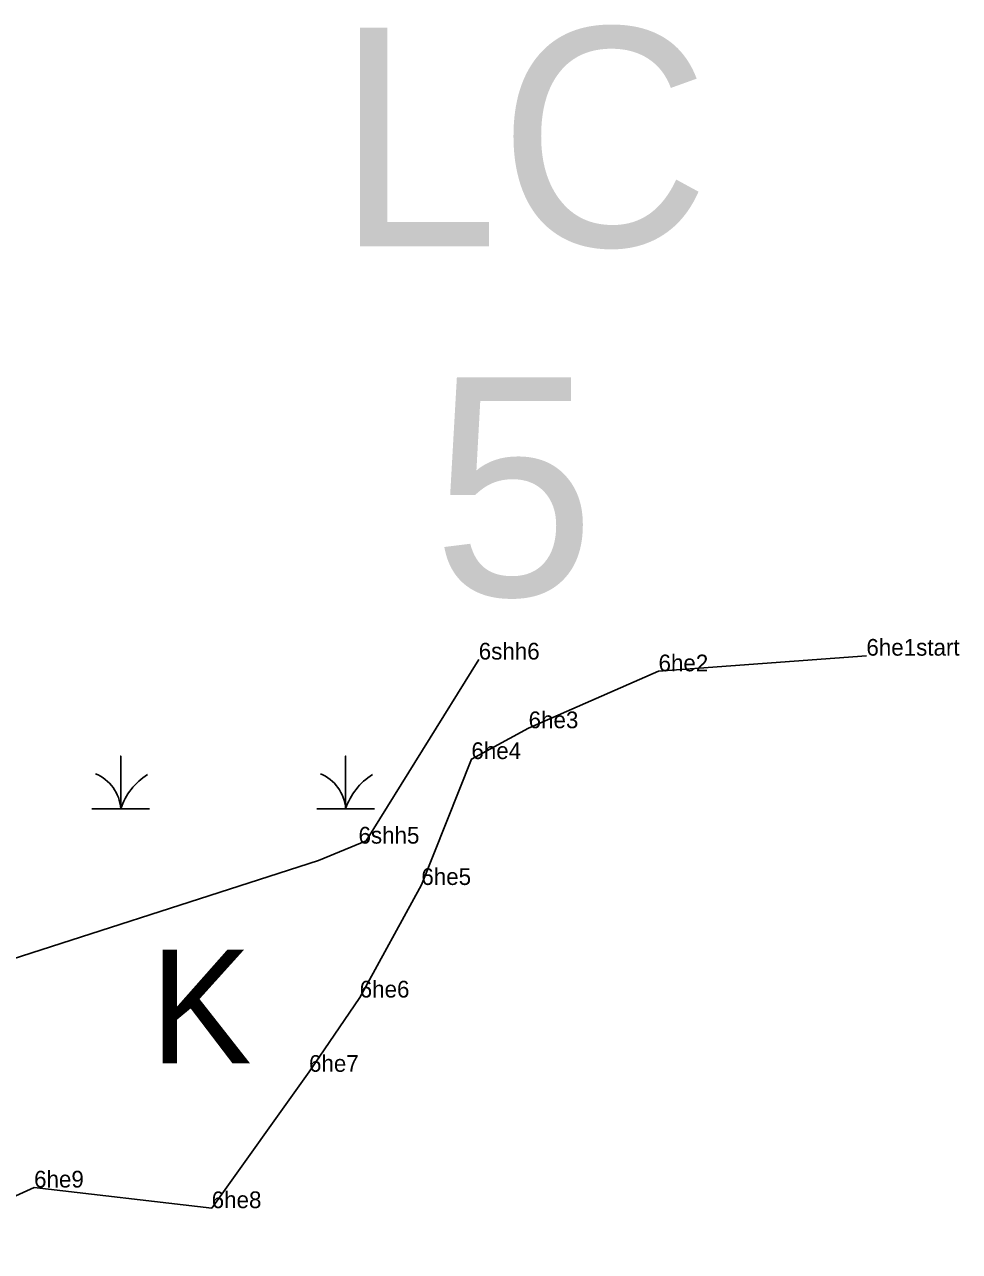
# Model space of a CAD drawing. Extents: x 2072529 to 2268796, y 436423 to 470406.
# Drawn here: x 2143455 to 2143734.6, y 445206 to 445572.9 of the extents above; entities that cross this region are included whole.
import ezdxf

# ---------------------------------------------------------------- set-up
doc = ezdxf.new("R2010")
doc.units = 0
for name, color, linetype in [('Default', 7, 'Continuous'), ('Exist Environmental Wetland Boundary Cogo Comment', 7, 'Continuous'), ('Exist Environmental Wetland Boundary Cogo Point CELL', 7, 'Continuous'), ('Exist Hydro Jurisdictional Stream or Body of Water NEU Mitigable Cogo Comment', 7, 'Continuous'), ('Old_Level_20', 7, 'Continuous'), ('Old_Level_52', 7, 'Continuous')]:
    doc.layers.add(name, color=color, linetype=linetype)

msp = doc.modelspace()

# ---------------------------------------------------------------- linework, layer by layer
at = {"layer": 'Exist Environmental Wetland Boundary Cogo Point CELL'}
for points in [[(2143475.2, 445338.37), (2143483.8, 445338.37), (2143483.8, 445354.15), (2143483.8, 445338.37), (2143492.4, 445338.37)], [(2143542.45, 445338.37), (2143551.05, 445338.37), (2143551.05, 445354.15), (2143551.05, 445338.37), (2143559.65, 445338.37)]]:
    msp.add_lwpolyline(points, dxfattribs=at)
for centre, radius, start, end in [((2143471.54, 445337.49), 12.3, 4.1403, 67.535), ((2143538.79, 445337.49), 12.3, 4.1403, 67.535), ((2143502.04, 445332.31), 19.22, 122.1274, 161.6222), ((2143569.29, 445332.31), 19.22, 122.1274, 161.6222)]:
    msp.add_arc(centre, radius, start, end, dxfattribs=at)
at = {"layer": 'Old_Level_20'}
for p, q in [((2143706.77, 445384.16), (2143706.77, 445384.16)), ((2143706.77, 445384.16), (2143706.77, 445384.16)), ((2143706.77, 445384.16), (2143706.77, 445384.16)), ((2143706.77, 445384.16), (2143706.77, 445384.16)), ((2143706.77, 445384.16), (2143706.77, 445384.16)), ((2143706.77, 445384.16), (2143706.77, 445384.16)), ((2143706.77, 445384.16), (2143706.77, 445384.16)), ((2143706.77, 445384.16), (2143706.77, 445384.16)), ((2143706.77, 445384.16), (2143706.77, 445384.16)), ((2143706.77, 445384.16), (2143706.77, 445384.16)), ((2143706.77, 445384.16), (2143706.77, 445384.16)), ((2143706.77, 445384.16), (2143706.77, 445384.16)), ((2143706.77, 445384.16), (2143706.77, 445384.16)), ((2143706.77, 445384.16), (2143706.77, 445384.16)), ((2143644.61, 445379.48), (2143644.61, 445379.48)), ((2143644.61, 445379.48), (2143644.61, 445379.48)), ((2143644.61, 445379.48), (2143644.61, 445379.48)), ((2143644.61, 445379.48), (2143644.61, 445379.48)), ((2143644.61, 445379.48), (2143644.61, 445379.48)), ((2143644.61, 445379.48), (2143644.61, 445379.48)), ((2143644.61, 445379.48), (2143644.61, 445379.48)), ((2143644.61, 445379.48), (2143644.61, 445379.48)), ((2143644.61, 445379.48), (2143644.61, 445379.48)), ((2143644.61, 445379.48), (2143644.61, 445379.48)), ((2143644.61, 445379.48), (2143644.61, 445379.48)), ((2143644.61, 445379.48), (2143644.61, 445379.48)), ((2143644.61, 445379.48), (2143644.61, 445379.48)), ((2143644.61, 445379.48), (2143644.61, 445379.48)), ((2143605.77, 445362.46), (2143605.77, 445362.46)), ((2143605.77, 445362.46), (2143605.77, 445362.46)), ((2143605.77, 445362.46), (2143605.77, 445362.46)), ((2143605.77, 445362.46), (2143605.77, 445362.46)), ((2143605.77, 445362.46), (2143605.77, 445362.46)), ((2143605.77, 445362.46), (2143605.77, 445362.46)), ((2143605.77, 445362.46), (2143605.77, 445362.46)), ((2143605.77, 445362.46), (2143605.77, 445362.46)), ((2143605.77, 445362.46), (2143605.77, 445362.46)), ((2143605.77, 445362.46), (2143605.77, 445362.46)), ((2143605.77, 445362.46), (2143605.77, 445362.46)), ((2143605.77, 445362.46), (2143605.77, 445362.46)), ((2143605.77, 445362.46), (2143605.77, 445362.46)), ((2143605.77, 445362.46), (2143605.77, 445362.46)), ((2143588.66, 445353.24), (2143588.66, 445353.24)), ((2143588.66, 445353.24), (2143588.66, 445353.24)), ((2143588.66, 445353.24), (2143588.66, 445353.24)), ((2143588.66, 445353.24), (2143588.66, 445353.24)), ((2143588.66, 445353.24), (2143588.66, 445353.24)), ((2143588.66, 445353.24), (2143588.66, 445353.24)), ((2143588.66, 445353.24), (2143588.66, 445353.24)), ((2143588.66, 445353.24), (2143588.66, 445353.24)), ((2143588.66, 445353.24), (2143588.66, 445353.24)), ((2143588.66, 445353.24), (2143588.66, 445353.24)), ((2143588.66, 445353.24), (2143588.66, 445353.24)), ((2143588.66, 445353.24), (2143588.66, 445353.24)), ((2143588.66, 445353.24), (2143588.66, 445353.24)), ((2143588.66, 445353.24), (2143588.66, 445353.24)), ((2143573.69, 445315.58), (2143573.69, 445315.58)), ((2143573.69, 445315.58), (2143573.69, 445315.58)), ((2143573.69, 445315.58), (2143573.69, 445315.58)), ((2143573.69, 445315.58), (2143573.69, 445315.58)), ((2143573.69, 445315.58), (2143573.69, 445315.58)), ((2143573.69, 445315.58), (2143573.69, 445315.58)), ((2143573.69, 445315.58), (2143573.69, 445315.58)), ((2143573.69, 445315.58), (2143573.69, 445315.58)), ((2143573.69, 445315.58), (2143573.69, 445315.58)), ((2143573.69, 445315.58), (2143573.69, 445315.58)), ((2143573.69, 445315.58), (2143573.69, 445315.58)), ((2143573.69, 445315.58), (2143573.69, 445315.58)), ((2143573.69, 445315.58), (2143573.69, 445315.58)), ((2143573.69, 445315.58), (2143573.69, 445315.58)), ((2143555.26, 445281.92), (2143555.26, 445281.92)), ((2143555.26, 445281.92), (2143555.26, 445281.92)), ((2143555.26, 445281.92), (2143555.26, 445281.92)), ((2143555.26, 445281.92), (2143555.26, 445281.92)), ((2143555.26, 445281.92), (2143555.26, 445281.92)), ((2143555.26, 445281.92), (2143555.26, 445281.92)), ((2143555.26, 445281.92), (2143555.26, 445281.92)), ((2143555.26, 445281.92), (2143555.26, 445281.92)), ((2143555.26, 445281.92), (2143555.26, 445281.92)), ((2143555.26, 445281.92), (2143555.26, 445281.92)), ((2143555.26, 445281.92), (2143555.26, 445281.92)), ((2143555.26, 445281.92), (2143555.26, 445281.92)), ((2143555.26, 445281.92), (2143555.26, 445281.92)), ((2143555.26, 445281.92), (2143555.26, 445281.92)), ((2143540.1, 445259.71), (2143540.1, 445259.71)), ((2143540.1, 445259.71), (2143540.1, 445259.71)), ((2143540.1, 445259.71), (2143540.1, 445259.71)), ((2143540.1, 445259.71), (2143540.1, 445259.71)), ((2143540.1, 445259.71), (2143540.1, 445259.71)), ((2143540.1, 445259.71), (2143540.1, 445259.71)), ((2143540.1, 445259.71), (2143540.1, 445259.71)), ((2143540.1, 445259.71), (2143540.1, 445259.71)), ((2143540.1, 445259.71), (2143540.1, 445259.71)), ((2143540.1, 445259.71), (2143540.1, 445259.71)), ((2143540.1, 445259.71), (2143540.1, 445259.71)), ((2143540.1, 445259.71), (2143540.1, 445259.71)), ((2143540.1, 445259.71), (2143540.1, 445259.71)), ((2143540.1, 445259.71), (2143540.1, 445259.71)), ((2143457.89, 445225.1), (2143457.89, 445225.1)), ((2143457.89, 445225.1), (2143457.89, 445225.1)), ((2143457.89, 445225.1), (2143457.89, 445225.1)), ((2143457.89, 445225.1), (2143457.89, 445225.1)), ((2143457.89, 445225.1), (2143457.89, 445225.1)), ((2143457.89, 445225.1), (2143457.89, 445225.1)), ((2143457.89, 445225.1), (2143457.89, 445225.1)), ((2143457.89, 445225.1), (2143457.89, 445225.1)), ((2143457.89, 445225.1), (2143457.89, 445225.1)), ((2143457.89, 445225.1), (2143457.89, 445225.1)), ((2143457.89, 445225.1), (2143457.89, 445225.1)), ((2143457.89, 445225.1), (2143457.89, 445225.1)), ((2143457.89, 445225.1), (2143457.89, 445225.1)), ((2143457.89, 445225.1), (2143457.89, 445225.1)), ((2143511, 445218.93), (2143511, 445218.93)), ((2143511, 445218.93), (2143511, 445218.93)), ((2143511, 445218.93), (2143511, 445218.93)), ((2143511, 445218.93), (2143511, 445218.93)), ((2143511, 445218.93), (2143511, 445218.93)), ((2143511, 445218.93), (2143511, 445218.93)), ((2143511, 445218.93), (2143511, 445218.93)), ((2143511, 445218.93), (2143511, 445218.93)), ((2143511, 445218.93), (2143511, 445218.93)), ((2143511, 445218.93), (2143511, 445218.93)), ((2143511, 445218.93), (2143511, 445218.93)), ((2143511, 445218.93), (2143511, 445218.93)), ((2143511, 445218.93), (2143511, 445218.93)), ((2143511, 445218.93), (2143511, 445218.93))]:
    msp.add_line(p, q, dxfattribs=at)
msp.add_lwpolyline([(2143706.77, 445384.16), (2143644.61, 445379.48), (2143605.77, 445362.46), (2143588.66, 445353.24), (2143573.69, 445315.58), (2143555.26, 445281.92), (2143540.1, 445259.71), (2143511, 445218.93), (2143457.89, 445225.1), (2143433.85, 445214.28), (2143410.64, 445205.98), (2143368.08, 445223.6), (2143336.63, 445229.08), (2143295.51, 445208.34), (2143285.44, 445211.82), (2143248.04, 445226.12), (2143209.5, 445227.17), (2143170, 445238.52), (2143166.1, 445275.74), (2143149.4, 445281.12)], dxfattribs=at)
at = {"layer": 'Old_Level_52'}
for points in [[(2143149.4, 445281.12), (2143319.08, 445281.18), (2143366.42, 445273.9), (2143433.31, 445287.58), (2143542.89, 445322.88), (2143557.15, 445328.83), (2143557.15, 445328.83), (2143590.85, 445383)], [(2143554.9, 445327.95), (2143554.9, 445327.95)], [(2143554.9, 445327.95), (2143554.9, 445327.95), (2143554.9, 445327.95)]]:
    msp.add_lwpolyline(points, dxfattribs=at)

# ---------------------------------------------------------------- texts
at = {"layer": 'Default'}
for s, p in [('LC', (2143548.21, 445506.6)), ('5', (2143577.06, 445402.05))]:
    msp.add_text(s, height=65.34, dxfattribs=at).set_placement(p)
at = {"layer": 'Exist Environmental Wetland Boundary Cogo Comment'}
for s, p in [('6he1start', (2143706.77, 445384.16)), ('6he2', (2143644.61, 445379.48)), ('6he3', (2143605.77, 445362.46)), ('6he4', (2143588.66, 445353.24)), ('6he5', (2143573.69, 445315.58)), ('6he6', (2143555.26, 445281.92)), ('6he7', (2143540.1, 445259.71)), ('6he9', (2143457.89, 445225.1)), ('6he8', (2143511, 445218.93))]:
    msp.add_text(s, height=5, dxfattribs=at).set_placement(p)
at = {"layer": 'Exist Environmental Wetland Boundary Cogo Point CELL'}
msp.add_text('K', height=34, dxfattribs=at).set_placement((2143492.65, 445262.24))
at = {"layer": 'Exist Hydro Jurisdictional Stream or Body of Water NEU Mitigable Cogo Comment'}
for s, p in [('6shh6', (2143590.85, 445383)), ('6shh5', (2143554.9, 445327.95))]:
    msp.add_text(s, height=5, dxfattribs=at).set_placement(p)

doc.saveas('drawing.dxf')
